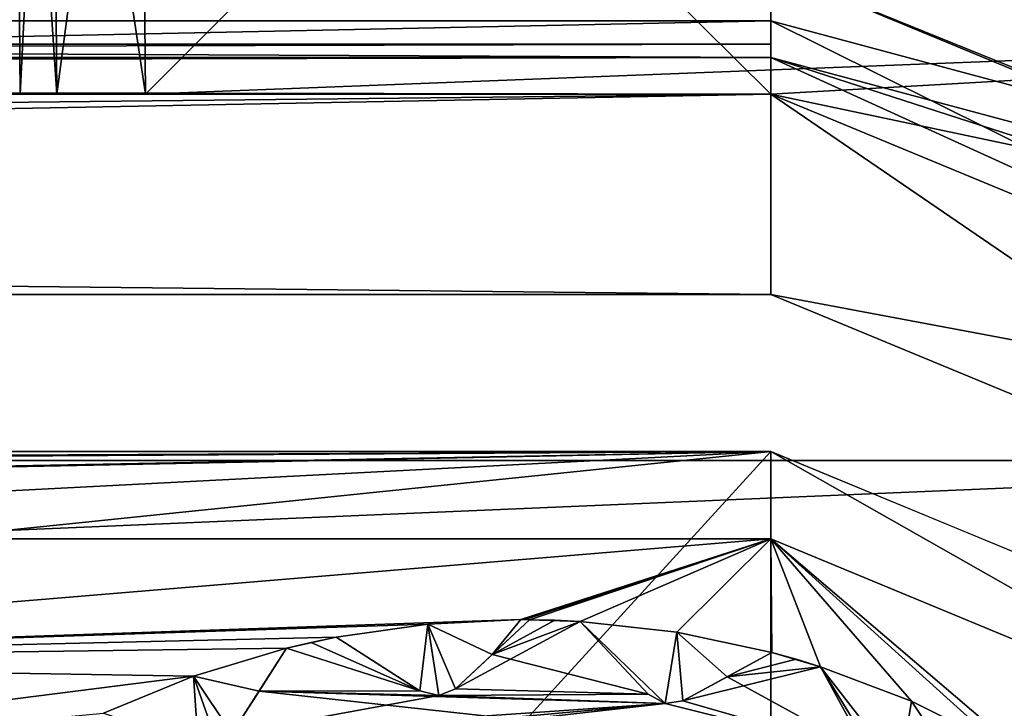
# Model space of a CAD drawing. Header units: metres. Extents: x -205 to 205, y -82 to 82.
# Tile 278 of 426: x 34.51 to 38.44, y 40.05 to 42.8. Entities that reach past the tile are written whole.
import ezdxf

# ---------------------------------------------------------------- set-up
doc = ezdxf.new("R2010")
doc.units = ezdxf.units.M
doc.layers.add('solid_PRT0003', color=7, linetype='CONTINUOUS')

msp = doc.modelspace()

# ---------------------------------------------------------------- linework, layer by layer
at = {"layer": 'solid_PRT0003'}
for points in [[(0, -75), (0, 75), (200, 75)], [(200, -75), (0, -75), (200, 75)], [(40.549999, 49, 13.5), (38.275257, 45.059738, 13.5), (41.753407, 41.742641, 13.5)], [(38.275257, 45.059738, 13.5), (37.510765, 43.5, 13.5), (41.753407, 41.742641, 13.5)], [(34.488911, 45.004364, 54.5), (34.510765, 42.5, 54.5), (34.510765, 42.5, 48.5)], [(34.635303, 45.003086, 54.853485), (34.510765, 42.5, 54.5), (34.488911, 45.004364, 54.5)], [(34.488911, 45.004364, 48.5), (34.510765, 42.5, 48.5), (34.657215, 42.5, 48.14645)], [(34.488911, 45.004364, 48.5), (34.488911, 45.004364, 54.5), (34.510765, 42.5, 48.5)], [(34.635303, 45.003086, 48.146515), (34.488911, 45.004364, 48.5), (34.657215, 42.5, 48.14645)], [(34.488911, 45.004364, 63.5), (34.510765, 42.5, 63.5), (34.510765, 42.5, 57.5)], [(34.635303, 45.003086, 63.853485), (34.510765, 42.5, 63.5), (34.488911, 45.004364, 63.5)], [(34.488911, 45.004364, 57.5), (34.510765, 42.5, 57.5), (34.657215, 42.5, 57.14645)], [(34.488911, 45.004364, 63.5), (34.510765, 42.5, 57.5), (34.488911, 45.004364, 57.5)], [(34.635303, 45.003086, 57.146515), (34.488911, 45.004364, 57.5), (34.657215, 42.5, 57.14645)], [(34.488911, 45.004364, 72.5), (34.510765, 42.5, 72.5), (34.510765, 42.5, 66.5)], [(34.635303, 45.003086, 72.853485), (34.510765, 42.5, 72.5), (34.488911, 45.004364, 72.5)], [(34.488911, 45.004364, 66.5), (34.510765, 42.5, 66.5), (34.657215, 42.5, 66.146446)], [(34.488911, 45.004364, 72.5), (34.510765, 42.5, 66.5), (34.488911, 45.004364, 66.5)], [(34.635303, 45.003086, 66.146515), (34.488911, 45.004364, 66.5), (34.657215, 42.5, 66.146446)], [(34.635303, 45.003086, 54.853485), (34.657215, 42.5, 54.85355), (34.510765, 42.5, 54.5)], [(34.635303, 45.003086, 63.853485), (34.657215, 42.5, 63.85355), (34.510765, 42.5, 63.5)], [(34.635303, 45.003086, 72.853485), (34.657215, 42.5, 72.853554), (34.510765, 42.5, 72.5)], [(34.635303, 45.003086, 54.853485), (34.988968, 45, 55), (34.657215, 42.5, 54.85355)], [(34.635303, 45.003086, 48.146515), (34.657215, 42.5, 48.14645), (35.010784, 42.5, 48)], [(34.635303, 45.003086, 48.146515), (35.010784, 42.5, 48), (34.988968, 45, 48)], [(34.635303, 45.003086, 63.853485), (34.988968, 45, 64), (34.657215, 42.5, 63.85355)], [(34.635303, 45.003086, 57.146515), (34.657215, 42.5, 57.14645), (35.010784, 42.5, 57)], [(34.635303, 45.003086, 57.146515), (35.010784, 42.5, 57), (34.988968, 45, 57)], [(34.635303, 45.003086, 72.853485), (34.988968, 45, 73), (34.657215, 42.5, 72.853554)], [(34.635303, 45.003086, 66.146515), (34.657215, 42.5, 66.146446), (35.010784, 42.5, 66)], [(34.635303, 45.003086, 66.146515), (35.010784, 42.5, 66), (34.988968, 45, 66)], [(34.988968, 45, 55), (35.010784, 42.5, 55), (34.657215, 42.5, 54.85355)], [(34.988968, 45, 64), (35.010784, 42.5, 64), (34.657215, 42.5, 63.85355)], [(34.988968, 45, 73), (35.010784, 42.5, 73), (34.657215, 42.5, 72.853554)], [(34.988968, 45, 55), (37.510765, 42.5, 55), (35.010784, 42.5, 55)], [(34.988968, 45, 55), (42.81406, 42.803295, 55), (37.510765, 42.5, 55)], [(34.988968, 45, 48), (35.010784, 42.5, 48), (37.510765, 45, 48)], [(34.988968, 45, 64), (37.510765, 42.5, 64), (35.010784, 42.5, 64)], [(34.988968, 45, 64), (42.81406, 42.803295, 64), (37.510765, 42.5, 64)], [(34.988968, 45, 57), (35.010784, 42.5, 57), (37.510765, 45, 57)], [(34.988968, 45, 73), (37.510765, 42.5, 73), (35.010784, 42.5, 73)], [(34.988968, 45, 73), (42.81406, 42.803295, 73), (37.510765, 42.5, 73)], [(37.510765, 45, 66), (34.988968, 45, 66), (35.010784, 42.5, 66)], [(42.81406, 42.803295, 48), (37.510765, 45, 48), (35.010784, 42.5, 48)], [(42.81406, 42.803295, 57), (37.510765, 45, 57), (35.010784, 42.5, 57)], [(42.81406, 42.803295, 66), (37.510765, 45, 66), (35.010784, 42.5, 66)], [(41.399853, 41.389088, 75), (42.81406, 42.803295, 75), (37.510765, 45, 75)], [(37.510765, 43, 75), (41.399853, 41.389088, 75), (37.510765, 45, 75)], [(23.428932, 42.792892, 13.792892), (37.510765, 43.5, 13.5), (23.428932, 43.5, 13.5)], [(37.510765, 42.792892, 13.792893), (37.510765, 43.5, 13.5), (23.428932, 42.792892, 13.792892)], [(40.157211, 42.083778, 13.792893), (41.753407, 41.742641, 13.5), (37.510765, 43.5, 13.5)], [(40.157211, 42.083778, 13.792893), (37.510765, 43.5, 13.5), (37.510765, 42.792892, 13.792893)], [(37.510765, 42.646446, 45.853554), (-37.489235, 43, 46), (37.510765, 43, 46)], [(37.510765, 42.646446, 45.853554), (-37.489235, 42.646446, 45.853554), (-37.489235, 43, 46)], [(-37.489235, 42.646446, 75.146446), (37.510765, 43, 75), (-37.489235, 43, 75)], [(-37.489235, 42.646446, 75.146446), (37.510765, 42.646446, 75.146446), (37.510765, 43, 75)], [(41.399853, 41.389088, 46), (37.510765, 43, 46), (42.81406, 42.803295, 46)], [(37.510765, 42.646446, 45.853554), (37.510765, 43, 46), (41.399853, 41.389088, 46)], [(40.083988, 41.956955, 75.146446), (41.399853, 41.389088, 75), (37.510765, 43, 75)], [(40.083988, 41.956955, 75.146446), (37.510765, 43, 75), (37.510765, 42.646446, 75.146446)], [(37.510765, 42.792892, 13.792893), (23.428932, 42.5, 14.5), (37.510765, 42.5, 14.5)], [(37.510765, 42.792892, 13.792893), (23.428932, 42.792892, 13.792892), (23.428932, 42.5, 14.5)], [(42.81406, 42.803295, 48), (35.010784, 42.5, 48), (37.510765, 42.5, 48)], [(42.81406, 42.803295, 57), (35.010784, 42.5, 57), (37.510765, 42.5, 57)], [(42.81406, 42.803295, 66), (35.010784, 42.5, 66), (37.510765, 42.5, 66)], [(41.046307, 41.035538, 48), (42.81406, 42.803295, 48), (37.510765, 42.5, 48)], [(41.046303, 41.035542, 55), (37.510765, 42.5, 55), (42.81406, 42.803295, 55)], [(41.046307, 41.035538, 57), (42.81406, 42.803295, 57), (37.510765, 42.5, 57)], [(41.046303, 41.035542, 64), (37.510765, 42.5, 64), (42.81406, 42.803295, 64)], [(41.046307, 41.035538, 66), (42.81406, 42.803295, 66), (37.510765, 42.5, 66)], [(41.046303, 41.035542, 73), (37.510765, 42.5, 73), (42.81406, 42.803295, 73)], [(37.510765, 42.792892, 13.792893), (37.510765, 42.5, 14.5), (41.046299, 41.035534, 14.5)], [(40.157211, 42.083778, 13.792893), (37.510765, 42.792892, 13.792893), (41.046299, 41.035534, 14.5)], [(37.510765, 42.700001, 108.5), (-37.489235, 42.5, 108.5), (37.510765, 42.5, 108.5)], [(37.510765, 42.700001, 108.5), (-37.489235, 42.700001, 108.5), (-37.489235, 42.5, 108.5)], [(-37.489235, 42.700001, 78.5), (-37.489235, 42.700001, 108.5), (37.510765, 42.700001, 108.5)], [(37.510765, 42.700001, 78.5), (-37.489235, 42.700001, 78.5), (37.510765, 42.700001, 108.5)], [(37.510765, 42.700001, 78.5), (-37.489235, 42.5, 78.5), (-37.489235, 42.700001, 78.5)], [(37.510765, 42.700001, 78.5), (37.510765, 42.5, 78.5), (-37.489235, 42.5, 78.5)], [(37.510765, 42.700001, 108.5), (37.510765, 42.5, 108.5), (37.510765, 42.5, 107)], [(37.510765, 42.700001, 108.5), (37.510765, 42.5, 107), (37.510765, 42.5, 106)], [(37.510765, 42.700001, 108.5), (37.510765, 42.5, 106), (37.510765, 42.5, 105)], [(37.510765, 42.700001, 108.5), (37.510765, 42.5, 105), (37.510765, 42.5, 104)], [(37.510765, 42.700001, 108.5), (37.510765, 42.5, 104), (37.510765, 42.5, 103)], [(37.510765, 42.700001, 108.5), (37.510765, 42.5, 103), (37.510765, 42.5, 102)], [(37.510765, 42.700001, 108.5), (37.510765, 42.5, 102), (37.510765, 42.5, 101)], [(37.510765, 42.700001, 108.5), (37.510765, 42.5, 101), (37.510765, 42.5, 100)], [(37.510765, 42.700001, 108.5), (37.510765, 42.5, 100), (37.510765, 42.5, 99)], [(37.510765, 42.700001, 108.5), (37.510765, 42.5, 99), (37.510765, 42.5, 98)], [(37.510765, 42.700001, 108.5), (37.510765, 42.5, 98), (37.510765, 42.5, 97)], [(37.510765, 42.700001, 108.5), (37.510765, 42.5, 97), (37.510765, 42.5, 96)], [(37.510765, 42.700001, 108.5), (37.510765, 42.5, 96), (37.510765, 42.5, 95)], [(37.510765, 42.700001, 108.5), (37.510765, 42.5, 95), (37.510765, 42.5, 94)], [(37.510765, 42.700001, 108.5), (37.510765, 42.5, 94), (37.510765, 42.5, 93)], [(37.510765, 42.700001, 108.5), (37.510765, 42.5, 93), (37.510765, 42.5, 92)], [(37.510765, 42.700001, 108.5), (37.510765, 42.5, 92), (37.510765, 42.5, 91)], [(37.510765, 42.700001, 108.5), (37.510765, 42.5, 91), (37.510765, 42.5, 90)], [(37.510765, 42.700001, 108.5), (37.510765, 42.5, 90), (37.510765, 42.5, 89)], [(37.510765, 42.700001, 108.5), (37.510765, 42.5, 89), (37.510765, 42.5, 88)], [(37.510765, 42.700001, 108.5), (37.510765, 42.5, 88), (37.510765, 42.5, 87)], [(37.510765, 42.700001, 108.5), (37.510765, 42.5, 87), (37.510765, 42.5, 86)], [(37.510765, 42.700001, 108.5), (37.510765, 42.5, 86), (37.510765, 42.5, 85)], [(37.510765, 42.700001, 108.5), (37.510765, 42.5, 85), (37.510765, 42.5, 84)], [(37.510765, 42.700001, 108.5), (37.510765, 42.5, 84), (37.510765, 42.5, 83)], [(37.510765, 42.700001, 108.5), (37.510765, 42.5, 83), (37.510765, 42.5, 82)], [(37.510765, 42.700001, 108.5), (37.510765, 42.5, 82), (37.510765, 42.5, 81)], [(37.510765, 42.700001, 108.5), (37.510765, 42.5, 81), (37.510765, 42.5, 80)], [(37.510765, 42.700001, 108.5), (37.510765, 42.5, 80), (37.510765, 42.5, 79)], [(37.510765, 42.5, 78.5), (37.510765, 42.700001, 108.5), (37.510765, 42.5, 79)], [(37.510765, 42.700001, 78.5), (37.510765, 42.700001, 108.5), (37.510765, 42.5, 78.5)], [(37.510765, 42.646446, 75.146446), (-37.489235, 42.5, 75.5), (37.510765, 42.5, 75.5)], [(-37.489235, 42.646446, 75.146446), (-37.489235, 42.5, 75.5), (37.510765, 42.646446, 75.146446)], [(-37.489235, 42.646446, 45.853554), (37.510765, 42.5, 45.5), (-37.489235, 42.5, 45.5)], [(37.510765, 42.646446, 45.853554), (37.510765, 42.5, 45.5), (-37.489235, 42.646446, 45.853554)], [(37.510765, 42.646446, 75.146446), (37.510765, 42.5, 75.5), (41.046299, 41.035534, 75.5)], [(40.083988, 41.956955, 45.853554), (37.510765, 42.5, 45.5), (37.510765, 42.646446, 45.853554)], [(40.083988, 41.956955, 75.146446), (37.510765, 42.646446, 75.146446), (41.046299, 41.035534, 75.5)], [(40.083988, 41.956955, 45.853554), (37.510765, 42.646446, 45.853554), (41.399853, 41.389088, 46)], [(37.510765, 42.5, 108.5), (-37.489235, 42.5, 108.5), (-41.024776, 41.035538, 108.5)], [(37.510765, 42.5, 108.5), (-41.024776, 41.035538, 108.5), (41.046303, 41.035542, 108.5)], [(37.510765, 42.5, 78), (37.510765, 42.5, 77), (-37.489235, 42.5, 77)], [(-37.489235, 41.700001, 76.5), (-37.489235, 42.5, 77), (37.510765, 42.5, 77)], [(-37.489235, 42.5, 78), (37.510765, 42.5, 78), (-37.489235, 42.5, 77)], [(-37.489235, 41.700001, 76.5), (37.510765, 42.5, 77), (37.510765, 41.700001, 76.5)], [(37.510765, 41.700001, 78.5), (37.510765, 42.5, 78), (-37.489235, 42.5, 78)], [(-37.489235, 41.700001, 78.5), (37.510765, 41.700001, 78.5), (-37.489235, 42.5, 78)], [(-37.489235, 42.5, 75.5), (37.510765, 42.5, 76), (37.510765, 42.5, 75.5)], [(-37.489235, 42.5, 75.5), (-37.489235, 42.5, 76), (37.510765, 42.5, 76)], [(37.510765, 41.700001, 76.5), (37.510765, 42.5, 76), (-37.489235, 42.5, 76)], [(-37.489235, 41.700001, 76.5), (37.510765, 41.700001, 76.5), (-37.489235, 42.5, 76)], [(0.010765, 42.5, 44.299999), (-37.489235, 42.5, 45.5), (37.510765, 42.5, 45.5)], [(-37.489235, 41.700001, 106.5), (-37.489235, 42.5, 107), (37.510765, 42.5, 107)], [(37.510765, 42.5, 106), (37.510765, 42.5, 107), (-37.489235, 42.5, 107)], [(37.510765, 41.700001, 106.5), (-37.489235, 41.700001, 106.5), (37.510765, 42.5, 107)], [(37.510765, 42.5, 106), (-37.489235, 42.5, 107), (-37.489235, 42.5, 106)], [(-37.489235, 42.5, 106), (-37.489235, 41.700001, 106.5), (37.510765, 41.700001, 106.5)], [(37.510765, 42.5, 106), (-37.489235, 42.5, 106), (37.510765, 41.700001, 106.5)], [(37.510765, 42.5, 104), (-37.489235, 42.5, 105), (-37.489235, 42.5, 104)], [(37.510765, 42.5, 104), (37.510765, 42.5, 105), (-37.489235, 42.5, 105)], [(-37.489235, 41.700001, 104.5), (-37.489235, 42.5, 105), (37.510765, 42.5, 105)], [(37.510765, 42.5, 102), (-37.489235, 42.5, 103), (-37.489235, 42.5, 102)], [(37.510765, 42.5, 102), (37.510765, 42.5, 103), (-37.489235, 42.5, 103)], [(-37.489235, 41.700001, 102.5), (-37.489235, 42.5, 103), (37.510765, 42.5, 103)], [(37.510765, 41.700001, 104.5), (37.510765, 42.5, 104), (-37.489235, 42.5, 104)], [(-37.489235, 41.700001, 104.5), (37.510765, 41.700001, 104.5), (-37.489235, 42.5, 104)], [(37.510765, 42.5, 100), (-37.489235, 42.5, 101), (-37.489235, 42.5, 100)], [(37.510765, 42.5, 100), (37.510765, 42.5, 101), (-37.489235, 42.5, 101)], [(-37.489235, 41.700001, 100.5), (-37.489235, 42.5, 101), (37.510765, 42.5, 101)], [(37.510765, 41.700001, 102.5), (37.510765, 42.5, 102), (-37.489235, 42.5, 102)], [(-37.489235, 41.700001, 102.5), (37.510765, 41.700001, 102.5), (-37.489235, 42.5, 102)], [(37.510765, 42.5, 98), (-37.489235, 42.5, 99), (-37.489235, 42.5, 98)], [(37.510765, 42.5, 98), (37.510765, 42.5, 99), (-37.489235, 42.5, 99)], [(-37.489235, 41.700001, 98.5), (-37.489235, 42.5, 99), (37.510765, 42.5, 99)], [(37.510765, 41.700001, 100.5), (37.510765, 42.5, 100), (-37.489235, 42.5, 100)], [(-37.489235, 41.700001, 100.5), (37.510765, 41.700001, 100.5), (-37.489235, 42.5, 100)], [(37.510765, 42.5, 96), (-37.489235, 42.5, 97), (-37.489235, 42.5, 96)], [(37.510765, 42.5, 96), (37.510765, 42.5, 97), (-37.489235, 42.5, 97)], [(-37.489235, 41.700001, 96.5), (-37.489235, 42.5, 97), (37.510765, 42.5, 97)], [(37.510765, 41.700001, 98.5), (37.510765, 42.5, 98), (-37.489235, 42.5, 98)], [(-37.489235, 41.700001, 98.5), (37.510765, 41.700001, 98.5), (-37.489235, 42.5, 98)], [(37.510765, 42.5, 94), (-37.489235, 42.5, 95), (-37.489235, 42.5, 94)], [(37.510765, 42.5, 94), (37.510765, 42.5, 95), (-37.489235, 42.5, 95)], [(-37.489235, 41.700001, 94.5), (-37.489235, 42.5, 95), (37.510765, 42.5, 95)], [(37.510765, 41.700001, 96.5), (37.510765, 42.5, 96), (-37.489235, 42.5, 96)], [(-37.489235, 41.700001, 96.5), (37.510765, 41.700001, 96.5), (-37.489235, 42.5, 96)], [(37.510765, 42.5, 92), (-37.489235, 42.5, 93), (-37.489235, 42.5, 92)], [(37.510765, 42.5, 92), (37.510765, 42.5, 93), (-37.489235, 42.5, 93)], [(-37.489235, 41.700001, 92.5), (-37.489235, 42.5, 93), (37.510765, 42.5, 93)], [(37.510765, 41.700001, 94.5), (37.510765, 42.5, 94), (-37.489235, 42.5, 94)], [(-37.489235, 41.700001, 94.5), (37.510765, 41.700001, 94.5), (-37.489235, 42.5, 94)], [(37.510765, 42.5, 90), (-37.489235, 42.5, 91), (-37.489235, 42.5, 90)], [(37.510765, 42.5, 90), (37.510765, 42.5, 91), (-37.489235, 42.5, 91)], [(-37.489235, 41.700001, 90.5), (-37.489235, 42.5, 91), (37.510765, 42.5, 91)], [(37.510765, 41.700001, 92.5), (37.510765, 42.5, 92), (-37.489235, 42.5, 92)], [(-37.489235, 41.700001, 92.5), (37.510765, 41.700001, 92.5), (-37.489235, 42.5, 92)], [(37.510765, 42.5, 88), (-37.489235, 42.5, 89), (-37.489235, 42.5, 88)], [(37.510765, 42.5, 88), (37.510765, 42.5, 89), (-37.489235, 42.5, 89)], [(-37.489235, 41.700001, 88.5), (-37.489235, 42.5, 89), (37.510765, 42.5, 89)], [(37.510765, 41.700001, 90.5), (37.510765, 42.5, 90), (-37.489235, 42.5, 90)], [(-37.489235, 41.700001, 90.5), (37.510765, 41.700001, 90.5), (-37.489235, 42.5, 90)], [(37.510765, 42.5, 86), (-37.489235, 42.5, 87), (-37.489235, 42.5, 86)], [(37.510765, 42.5, 86), (37.510765, 42.5, 87), (-37.489235, 42.5, 87)], [(-37.489235, 41.700001, 86.5), (-37.489235, 42.5, 87), (37.510765, 42.5, 87)], [(37.510765, 41.700001, 88.5), (37.510765, 42.5, 88), (-37.489235, 42.5, 88)], [(-37.489235, 41.700001, 88.5), (37.510765, 41.700001, 88.5), (-37.489235, 42.5, 88)], [(37.510765, 42.5, 84), (-37.489235, 42.5, 85), (-37.489235, 42.5, 84)], [(37.510765, 42.5, 84), (37.510765, 42.5, 85), (-37.489235, 42.5, 85)], [(-37.489235, 41.700001, 84.5), (-37.489235, 42.5, 85), (37.510765, 42.5, 85)], [(37.510765, 41.700001, 86.5), (37.510765, 42.5, 86), (-37.489235, 42.5, 86)], [(-37.489235, 41.700001, 86.5), (37.510765, 41.700001, 86.5), (-37.489235, 42.5, 86)], [(37.510765, 42.5, 82), (-37.489235, 42.5, 83), (-37.489235, 42.5, 82)], [(37.510765, 42.5, 82), (37.510765, 42.5, 83), (-37.489235, 42.5, 83)], [(-37.489235, 41.700001, 82.5), (-37.489235, 42.5, 83), (37.510765, 42.5, 83)], [(37.510765, 41.700001, 84.5), (37.510765, 42.5, 84), (-37.489235, 42.5, 84)], [(-37.489235, 41.700001, 84.5), (37.510765, 41.700001, 84.5), (-37.489235, 42.5, 84)], [(37.510765, 42.5, 80), (-37.489235, 42.5, 81), (-37.489235, 42.5, 80)], [(37.510765, 42.5, 80), (37.510765, 42.5, 81), (-37.489235, 42.5, 81)], [(-37.489235, 41.700001, 80.5), (-37.489235, 42.5, 81), (37.510765, 42.5, 81)], [(37.510765, 41.700001, 82.5), (37.510765, 42.5, 82), (-37.489235, 42.5, 82)], [(-37.489235, 41.700001, 82.5), (37.510765, 41.700001, 82.5), (-37.489235, 42.5, 82)], [(-37.489235, 41.700001, 78.5), (-37.489235, 42.5, 79), (37.510765, 42.5, 79)], [(37.510765, 42.5, 78.5), (37.510765, 42.5, 79), (-37.489235, 42.5, 79)], [(37.510765, 42.5, 78.5), (-37.489235, 42.5, 79), (-37.489235, 42.5, 78.5)], [(37.510765, 41.700001, 80.5), (37.510765, 42.5, 80), (-37.489235, 42.5, 80)], [(-37.489235, 41.700001, 80.5), (37.510765, 41.700001, 80.5), (-37.489235, 42.5, 80)], [(-37.489235, 41.700001, 104.5), (37.510765, 42.5, 105), (37.510765, 41.700001, 104.5)], [(-37.489235, 41.700001, 102.5), (37.510765, 42.5, 103), (37.510765, 41.700001, 102.5)], [(-37.489235, 41.700001, 100.5), (37.510765, 42.5, 101), (37.510765, 41.700001, 100.5)], [(-37.489235, 41.700001, 98.5), (37.510765, 42.5, 99), (37.510765, 41.700001, 98.5)], [(-37.489235, 41.700001, 96.5), (37.510765, 42.5, 97), (37.510765, 41.700001, 96.5)], [(-37.489235, 41.700001, 94.5), (37.510765, 42.5, 95), (37.510765, 41.700001, 94.5)], [(-37.489235, 41.700001, 92.5), (37.510765, 42.5, 93), (37.510765, 41.700001, 92.5)], [(-37.489235, 41.700001, 90.5), (37.510765, 42.5, 91), (37.510765, 41.700001, 90.5)], [(-37.489235, 41.700001, 88.5), (37.510765, 42.5, 89), (37.510765, 41.700001, 88.5)], [(-37.489235, 41.700001, 86.5), (37.510765, 42.5, 87), (37.510765, 41.700001, 86.5)], [(-37.489235, 41.700001, 84.5), (37.510765, 42.5, 85), (37.510765, 41.700001, 84.5)], [(-37.489235, 41.700001, 82.5), (37.510765, 42.5, 83), (37.510765, 41.700001, 82.5)], [(-37.489235, 41.700001, 80.5), (37.510765, 42.5, 81), (37.510765, 41.700001, 80.5)], [(-37.489235, 41.700001, 78.5), (37.510765, 42.5, 79), (37.510765, 41.700001, 78.5)], [(14.011477, 42.5, 38.500713), (0.010765, 42.5, 44.299999), (37.510765, 42.5, 45.5)], [(19.810764, 42.5, 24.5), (14.011477, 42.5, 38.500713), (37.510765, 42.5, 45.5)], [(19.810764, 42.5, 24.5), (37.510765, 42.5, 45.5), (20.9862, 42.5, 14.774105)], [(37.510765, 42.5, 45.5), (22.62542, 42.5, 14.705912), (20.9862, 42.5, 14.774105)], [(37.510765, 42.5, 45.5), (23.428932, 42.5, 14.5), (22.62542, 42.5, 14.705912)], [(37.510765, 42.5, 45.5), (37.510765, 42.5, 14.5), (23.428932, 42.5, 14.5)], [(34.510765, 42.5, 54.5), (34.657215, 42.5, 54.85355), (37.510765, 42.5, 48)], [(34.510765, 42.5, 48.5), (34.510765, 42.5, 54.5), (37.510765, 42.5, 48)], [(34.657215, 42.5, 48.14645), (34.510765, 42.5, 48.5), (37.510765, 42.5, 48)], [(34.510765, 42.5, 63.5), (34.657215, 42.5, 63.85355), (37.510765, 42.5, 57)], [(34.510765, 42.5, 57.5), (34.510765, 42.5, 63.5), (37.510765, 42.5, 57)], [(34.657215, 42.5, 57.14645), (34.510765, 42.5, 57.5), (37.510765, 42.5, 57)], [(34.510765, 42.5, 72.5), (34.657215, 42.5, 72.853554), (37.510765, 42.5, 66)], [(34.510765, 42.5, 66.5), (34.510765, 42.5, 72.5), (37.510765, 42.5, 66)], [(34.657215, 42.5, 66.146446), (34.510765, 42.5, 66.5), (37.510765, 42.5, 66)], [(34.657215, 42.5, 54.85355), (35.010784, 42.5, 55), (37.510765, 42.5, 48)], [(35.010784, 42.5, 48), (34.657215, 42.5, 48.14645), (37.510765, 42.5, 48)], [(34.657215, 42.5, 63.85355), (35.010784, 42.5, 64), (37.510765, 42.5, 57)], [(35.010784, 42.5, 57), (34.657215, 42.5, 57.14645), (37.510765, 42.5, 57)], [(34.657215, 42.5, 72.853554), (35.010784, 42.5, 73), (37.510765, 42.5, 66)], [(35.010784, 42.5, 66), (34.657215, 42.5, 66.146446), (37.510765, 42.5, 66)], [(35.010784, 42.5, 55), (37.510765, 42.5, 55), (37.510765, 42.5, 48)], [(35.010784, 42.5, 64), (37.510765, 42.5, 64), (37.510765, 42.5, 57)], [(35.010784, 42.5, 73), (37.510765, 42.5, 73), (37.510765, 42.5, 66)], [(41.046299, 41.035534, 78), (37.510765, 42.5, 77), (37.510765, 42.5, 78)], [(41.046299, 41.035534, 77), (37.510765, 42.5, 77), (41.046299, 41.035534, 78)], [(37.510765, 41.700001, 76.5), (37.510765, 42.5, 77), (41.046299, 41.035534, 77)], [(40.480614, 40.469849, 78.5), (41.046299, 41.035534, 78), (37.510765, 42.5, 78)], [(40.480614, 40.469849, 78.5), (37.510765, 42.5, 78), (37.510765, 41.700001, 78.5)], [(41.046299, 41.035534, 76), (37.510765, 42.5, 75.5), (37.510765, 42.5, 76)], [(41.046299, 41.035534, 75.5), (37.510765, 42.5, 75.5), (41.046299, 41.035534, 76)], [(40.480614, 40.469849, 76.5), (41.046299, 41.035534, 76), (37.510765, 42.5, 76)], [(40.480614, 40.469849, 76.5), (37.510765, 42.5, 76), (37.510765, 41.700001, 76.5)], [(41.046303, 41.035542, 55), (37.510765, 42.5, 48), (37.510765, 42.5, 55)], [(41.046303, 41.035542, 55), (41.046307, 41.035538, 48), (37.510765, 42.5, 48)], [(41.046303, 41.035542, 64), (37.510765, 42.5, 57), (37.510765, 42.5, 64)], [(41.046303, 41.035542, 64), (41.046307, 41.035538, 57), (37.510765, 42.5, 57)], [(41.046303, 41.035542, 73), (37.510765, 42.5, 66), (37.510765, 42.5, 73)], [(41.046307, 41.035538, 66), (37.510765, 42.5, 66), (41.046303, 41.035542, 73)], [(41.046299, 41.035534, 45.5), (37.510765, 42.5, 14.5), (37.510765, 42.5, 45.5)], [(41.046299, 41.035534, 14.5), (37.510765, 42.5, 14.5), (41.046299, 41.035534, 45.5)], [(40.083988, 41.956955, 45.853554), (41.046299, 41.035534, 45.5), (37.510765, 42.5, 45.5)], [(41.046299, 41.035534, 107), (37.510765, 41.700001, 106.5), (37.510765, 42.5, 107)], [(41.046303, 41.035542, 108.5), (41.046299, 41.035534, 107), (37.510765, 42.5, 107)], [(37.510765, 42.5, 108.5), (41.046303, 41.035542, 108.5), (37.510765, 42.5, 107)], [(40.480614, 40.469849, 106.5), (37.510765, 42.5, 106), (37.510765, 41.700001, 106.5)], [(41.046299, 41.035534, 106), (41.046299, 41.035534, 105), (37.510765, 42.5, 105)], [(37.510765, 41.700001, 104.5), (37.510765, 42.5, 105), (41.046299, 41.035534, 105)], [(37.510765, 42.5, 106), (41.046299, 41.035534, 106), (37.510765, 42.5, 105)], [(40.480614, 40.469849, 106.5), (41.046299, 41.035534, 106), (37.510765, 42.5, 106)], [(41.046299, 41.035534, 104), (41.046299, 41.035534, 103), (37.510765, 42.5, 103)], [(37.510765, 41.700001, 102.5), (37.510765, 42.5, 103), (41.046299, 41.035534, 103)], [(37.510765, 42.5, 104), (41.046299, 41.035534, 104), (37.510765, 42.5, 103)], [(40.480614, 40.469849, 104.5), (41.046299, 41.035534, 104), (37.510765, 42.5, 104)], [(40.480614, 40.469849, 104.5), (37.510765, 42.5, 104), (37.510765, 41.700001, 104.5)], [(41.046299, 41.035534, 102), (41.046299, 41.035534, 101), (37.510765, 42.5, 101)], [(37.510765, 41.700001, 100.5), (37.510765, 42.5, 101), (41.046299, 41.035534, 101)], [(37.510765, 42.5, 102), (41.046299, 41.035534, 102), (37.510765, 42.5, 101)], [(40.480614, 40.469849, 102.5), (41.046299, 41.035534, 102), (37.510765, 42.5, 102)], [(40.480614, 40.469849, 102.5), (37.510765, 42.5, 102), (37.510765, 41.700001, 102.5)], [(41.046299, 41.035534, 100), (41.046299, 41.035534, 99), (37.510765, 42.5, 99)], [(37.510765, 41.700001, 98.5), (37.510765, 42.5, 99), (41.046299, 41.035534, 99)], [(37.510765, 42.5, 100), (41.046299, 41.035534, 100), (37.510765, 42.5, 99)], [(40.480614, 40.469849, 100.5), (41.046299, 41.035534, 100), (37.510765, 42.5, 100)], [(40.480614, 40.469849, 100.5), (37.510765, 42.5, 100), (37.510765, 41.700001, 100.5)], [(41.046299, 41.035534, 98), (41.046299, 41.035534, 97), (37.510765, 42.5, 97)], [(37.510765, 41.700001, 96.5), (37.510765, 42.5, 97), (41.046299, 41.035534, 97)], [(37.510765, 42.5, 98), (41.046299, 41.035534, 98), (37.510765, 42.5, 97)], [(40.480614, 40.469849, 98.5), (41.046299, 41.035534, 98), (37.510765, 42.5, 98)], [(40.480614, 40.469849, 98.5), (37.510765, 42.5, 98), (37.510765, 41.700001, 98.5)], [(41.046299, 41.035534, 96), (41.046299, 41.035534, 95), (37.510765, 42.5, 95)], [(37.510765, 41.700001, 94.5), (37.510765, 42.5, 95), (41.046299, 41.035534, 95)], [(37.510765, 42.5, 96), (41.046299, 41.035534, 96), (37.510765, 42.5, 95)], [(40.480614, 40.469849, 96.5), (41.046299, 41.035534, 96), (37.510765, 42.5, 96)], [(40.480614, 40.469849, 96.5), (37.510765, 42.5, 96), (37.510765, 41.700001, 96.5)], [(41.046299, 41.035534, 94), (41.046299, 41.035534, 93), (37.510765, 42.5, 93)], [(37.510765, 41.700001, 92.5), (37.510765, 42.5, 93), (41.046299, 41.035534, 93)], [(37.510765, 42.5, 94), (41.046299, 41.035534, 94), (37.510765, 42.5, 93)], [(40.480614, 40.469849, 94.5), (41.046299, 41.035534, 94), (37.510765, 42.5, 94)], [(40.480614, 40.469849, 94.5), (37.510765, 42.5, 94), (37.510765, 41.700001, 94.5)], [(41.046299, 41.035534, 92), (41.046299, 41.035534, 91), (37.510765, 42.5, 91)], [(37.510765, 41.700001, 90.5), (37.510765, 42.5, 91), (41.046299, 41.035534, 91)], [(37.510765, 42.5, 92), (41.046299, 41.035534, 92), (37.510765, 42.5, 91)], [(40.480614, 40.469849, 92.5), (41.046299, 41.035534, 92), (37.510765, 42.5, 92)], [(40.480614, 40.469849, 92.5), (37.510765, 42.5, 92), (37.510765, 41.700001, 92.5)], [(41.046299, 41.035534, 90), (41.046299, 41.035534, 89), (37.510765, 42.5, 89)], [(37.510765, 41.700001, 88.5), (37.510765, 42.5, 89), (41.046299, 41.035534, 89)], [(37.510765, 42.5, 90), (41.046299, 41.035534, 90), (37.510765, 42.5, 89)], [(40.480614, 40.469849, 90.5), (41.046299, 41.035534, 90), (37.510765, 42.5, 90)], [(40.480614, 40.469849, 90.5), (37.510765, 42.5, 90), (37.510765, 41.700001, 90.5)], [(41.046299, 41.035534, 88), (41.046299, 41.035534, 87), (37.510765, 42.5, 87)], [(37.510765, 41.700001, 86.5), (37.510765, 42.5, 87), (41.046299, 41.035534, 87)], [(37.510765, 42.5, 88), (41.046299, 41.035534, 88), (37.510765, 42.5, 87)], [(40.480614, 40.469849, 88.5), (41.046299, 41.035534, 88), (37.510765, 42.5, 88)], [(40.480614, 40.469849, 88.5), (37.510765, 42.5, 88), (37.510765, 41.700001, 88.5)], [(41.046299, 41.035534, 86), (41.046299, 41.035534, 85), (37.510765, 42.5, 85)], [(37.510765, 41.700001, 84.5), (37.510765, 42.5, 85), (41.046299, 41.035534, 85)], [(37.510765, 42.5, 86), (41.046299, 41.035534, 86), (37.510765, 42.5, 85)], [(40.480614, 40.469849, 86.5), (41.046299, 41.035534, 86), (37.510765, 42.5, 86)], [(40.480614, 40.469849, 86.5), (37.510765, 42.5, 86), (37.510765, 41.700001, 86.5)], [(41.046299, 41.035534, 84), (41.046299, 41.035534, 83), (37.510765, 42.5, 83)], [(37.510765, 41.700001, 82.5), (37.510765, 42.5, 83), (41.046299, 41.035534, 83)], [(37.510765, 42.5, 84), (41.046299, 41.035534, 84), (37.510765, 42.5, 83)], [(40.480614, 40.469849, 84.5), (41.046299, 41.035534, 84), (37.510765, 42.5, 84)], [(40.480614, 40.469849, 84.5), (37.510765, 42.5, 84), (37.510765, 41.700001, 84.5)], [(41.046299, 41.035534, 82), (41.046299, 41.035534, 81), (37.510765, 42.5, 81)], [(37.510765, 41.700001, 80.5), (37.510765, 42.5, 81), (41.046299, 41.035534, 81)], [(37.510765, 42.5, 82), (41.046299, 41.035534, 82), (37.510765, 42.5, 81)], [(40.480614, 40.469849, 82.5), (41.046299, 41.035534, 82), (37.510765, 42.5, 82)], [(40.480614, 40.469849, 82.5), (37.510765, 42.5, 82), (37.510765, 41.700001, 82.5)], [(41.046299, 41.035534, 80), (41.046299, 41.035534, 79), (37.510765, 42.5, 79)], [(37.510765, 41.700001, 78.5), (37.510765, 42.5, 79), (41.046299, 41.035534, 79)], [(37.510765, 42.5, 80), (41.046299, 41.035534, 80), (37.510765, 42.5, 79)], [(40.480614, 40.469849, 80.5), (41.046299, 41.035534, 80), (37.510765, 42.5, 80)], [(40.480614, 40.469849, 80.5), (37.510765, 42.5, 80), (37.510765, 41.700001, 80.5)], [(40.480614, 40.469849, 106.5), (37.510765, 41.700001, 106.5), (41.046299, 41.035534, 107)], [(40.480614, 40.469849, 104.5), (37.510765, 41.700001, 104.5), (41.046299, 41.035534, 105)], [(40.480614, 40.469849, 102.5), (37.510765, 41.700001, 102.5), (41.046299, 41.035534, 103)], [(40.480614, 40.469849, 100.5), (37.510765, 41.700001, 100.5), (41.046299, 41.035534, 101)], [(40.480614, 40.469849, 98.5), (37.510765, 41.700001, 98.5), (41.046299, 41.035534, 99)], [(40.480614, 40.469849, 96.5), (37.510765, 41.700001, 96.5), (41.046299, 41.035534, 97)], [(40.480614, 40.469849, 94.5), (37.510765, 41.700001, 94.5), (41.046299, 41.035534, 95)], [(40.480614, 40.469849, 92.5), (37.510765, 41.700001, 92.5), (41.046299, 41.035534, 93)], [(40.480614, 40.469849, 90.5), (37.510765, 41.700001, 90.5), (41.046299, 41.035534, 91)], [(40.480614, 40.469849, 88.5), (37.510765, 41.700001, 88.5), (41.046299, 41.035534, 89)], [(40.480614, 40.469849, 86.5), (37.510765, 41.700001, 86.5), (41.046299, 41.035534, 87)], [(40.480614, 40.469849, 84.5), (37.510765, 41.700001, 84.5), (41.046299, 41.035534, 85)], [(40.480614, 40.469849, 82.5), (37.510765, 41.700001, 82.5), (41.046299, 41.035534, 83)], [(40.480614, 40.469849, 80.5), (37.510765, 41.700001, 80.5), (41.046299, 41.035534, 81)], [(40.480614, 40.469849, 78.5), (37.510765, 41.700001, 78.5), (41.046299, 41.035534, 79)], [(40.480614, 40.469849, 76.5), (37.510765, 41.700001, 76.5), (41.046299, 41.035534, 77)], [(-37.489235, 40.722591, 75), (-34.102509, 40.722591, 75), (37.510765, 41.072483, 108.410858)], [(-37.489235, 41.072483, 108.410858), (-37.489235, 40.722591, 75), (37.510765, 41.072483, 108.410858)], [(-37.489235, -41.072483, 108.410858), (-37.489235, 41.072483, 108.410858), (37.510765, 41.072483, 108.410858)], [(37.510765, -41.072483, 108.410858), (-37.489235, -41.072483, 108.410858), (37.510765, 41.072483, 108.410858)], [(-34.102509, 40.722591, 75), (-30.73164, 40.722591, 75), (37.510765, 41.072483, 108.410858)], [(-30.73164, 40.722591, 75), (-20.187082, 40.722591, 75), (37.510765, 41.072483, 108.410858)], [(-20.187082, 40.722591, 75), (-19.091389, 40.722591, 75), (37.510765, 41.072483, 108.410858)], [(-19.091389, 40.722591, 75), (19.112919, 40.722591, 75), (37.510765, 41.072483, 108.410858)], [(19.112919, 40.722591, 75), (20.208611, 40.722591, 75), (37.510765, 41.072483, 108.410858)], [(20.208611, 40.722591, 75), (30.753088, 40.722591, 75), (37.510765, 41.072483, 108.410858)], [(30.753088, 40.722591, 75), (34.123371, 40.722591, 75), (37.510765, 41.072483, 108.410858)], [(34.123371, 40.722591, 75), (37.510765, 40.722591, 75), (37.510765, 41.072483, 108.410858)], [(39.789486, 39.778721, 75), (37.510765, 41.072483, 108.410858), (37.510765, 40.722591, 75)], [(40.036888, 40.026123, 108.410858), (37.510765, -41.072483, 108.410858), (37.510765, 41.072483, 108.410858)], [(40.036888, 40.026123, 108.410858), (37.510765, 41.072483, 108.410858), (39.789486, 39.778721, 75)], [(41.046303, 41.035542, 108.5), (-41.024776, 41.035538, 108.5), (-42.489235, 37.5, 108.5)], [(41.046303, 41.035542, 108.5), (-42.489235, 37.5, 108.5), (42.510765, 37.5, 108.5)], [(31.61339, 40.233204, 75), (37.510765, 40.722591, 75), (34.123371, 40.722591, 75)], [(36.510765, 40.400002, 75), (37.510765, 40.722591, 75), (31.61339, 40.233204, 75)], [(36.528168, 40.39996, 75), (37.510765, 40.722591, 75), (36.510765, 40.400002, 75)], [(36.528168, 40.39996, 75), (36.545574, 40.399845, 75), (37.510765, 40.722591, 75)], [(36.545574, 40.399845, 75), (36.748081, 40.392773, 75), (37.510765, 40.722591, 75)], [(36.748081, 40.392773, 75), (37.1343, 40.349831, 75), (37.510765, 40.722591, 75)], [(37.1343, 40.349831, 75), (37.514332, 40.268669, 75), (37.510765, 40.722591, 75)], [(38.594086, 39.796936, 75), (39.789486, 39.778721, 75), (37.510765, 40.722591, 75)], [(38.420033, 39.900692, 75), (38.594086, 39.796936, 75), (37.510765, 40.722591, 75)], [(38.072124, 40.073814, 75), (38.420033, 39.900692, 75), (37.510765, 40.722591, 75)], [(37.708717, 40.211456, 75), (38.072124, 40.073814, 75), (37.510765, 40.722591, 75)], [(37.514332, 40.268669, 75), (37.708717, 40.211456, 75), (37.510765, 40.722591, 75)], [(36.139969, 40.382332, 75), (36.510765, 40.400002, 75), (31.61339, 40.233204, 75)], [(35.772533, 40.329491, 75), (36.139969, 40.382332, 75), (31.61339, 40.233204, 75)], [(36.139969, 40.382332, 6), (36.139969, 40.382332, 75), (35.772533, 40.329491, 75)], [(36.139969, 40.382332, 6), (35.772533, 40.329491, 75), (35.772533, 40.329491, 55)], [(35.772533, 40.329491, 26), (36.139969, 40.382332, 6), (35.772533, 40.329491, 55)], [(35.772533, 40.329491, 26), (35.772533, 40.329491, 6), (36.139969, 40.382332, 6)], [(36.107922, 40.115002, 6), (36.139969, 40.382332, 6), (35.772533, 40.329491, 6)], [(36.183628, 40.096619, 6), (36.139969, 40.382332, 6), (36.107922, 40.115002, 6)], [(36.510765, 40.400002, 6), (36.510765, 40.400002, 75), (36.139969, 40.382332, 75)], [(36.139969, 40.382332, 6), (36.510765, 40.400002, 6), (36.139969, 40.382332, 75)], [(36.396358, 40.2607, 6), (36.510765, 40.400002, 6), (36.139969, 40.382332, 6)], [(36.249531, 40.123779, 6), (36.396358, 40.2607, 6), (36.139969, 40.382332, 6)], [(36.183628, 40.096619, 6), (36.249531, 40.123779, 6), (36.139969, 40.382332, 6)], [(36.545574, 40.399845, 55), (36.2495, 40.123756, 75), (36.396343, 40.260685, 75)], [(36.396358, 40.2607, 55), (36.2495, 40.123756, 75), (36.545574, 40.399845, 55)], [(36.545574, 40.399845, 6), (36.2495, 40.123756, 26), (36.396343, 40.260685, 26)], [(36.396358, 40.2607, 6), (36.2495, 40.123756, 26), (36.545574, 40.399845, 6)], [(36.2495, 40.123756, 75), (37.019592, 40.101612, 75), (36.748081, 40.392773, 75)], [(36.396343, 40.260685, 75), (36.2495, 40.123756, 75), (36.748081, 40.392773, 75)], [(36.748081, 40.392773, 26), (36.396343, 40.260685, 26), (36.2495, 40.123756, 26)], [(37.019592, 40.101612, 26), (36.748081, 40.392773, 26), (36.2495, 40.123756, 26)], [(36.545574, 40.399845, 75), (36.396343, 40.260685, 75), (36.748081, 40.392773, 75)], [(36.545574, 40.399845, 55), (36.396343, 40.260685, 75), (36.545574, 40.399845, 75)], [(36.646873, 40.397625, 26), (36.545574, 40.399845, 26), (36.396343, 40.260685, 26)], [(36.545574, 40.399845, 6), (36.396343, 40.260685, 26), (36.545574, 40.399845, 26)], [(36.748081, 40.392773, 26), (36.646873, 40.397625, 26), (36.396343, 40.260685, 26)], [(36.396358, 40.2607, 6), (36.545574, 40.399845, 6), (36.510765, 40.400002, 6)], [(36.396358, 40.2607, 55), (36.545574, 40.399845, 55), (36.748081, 40.392773, 55)], [(36.396358, 40.2607, 55), (36.748081, 40.392773, 55), (37.019592, 40.101612, 55)], [(36.510765, 40.400002, 75), (36.528168, 40.39996, 6), (36.545574, 40.399845, 26)], [(36.528168, 40.39996, 6), (36.510765, 40.400002, 75), (36.510765, 40.400002, 6)], [(36.545574, 40.399845, 55), (36.528168, 40.39996, 75), (36.510765, 40.400002, 75)], [(36.510765, 40.400002, 75), (36.545574, 40.399845, 26), (36.545574, 40.399845, 55)], [(36.545574, 40.399845, 6), (36.528168, 40.39996, 6), (36.510765, 40.400002, 6)], [(36.545574, 40.399845, 55), (36.545574, 40.399845, 75), (36.528168, 40.39996, 75)], [(36.528168, 40.39996, 6), (36.545574, 40.399845, 6), (36.545574, 40.399845, 26)], [(36.545574, 40.399845, 55), (36.646873, 40.397625, 55), (36.748081, 40.392773, 55)], [(36.646873, 40.397625, 26), (36.646873, 40.397625, 55), (36.545574, 40.399845, 55)], [(36.646873, 40.397625, 26), (36.545574, 40.399845, 55), (36.545574, 40.399845, 26)], [(36.748081, 40.392773, 26), (36.748081, 40.392773, 55), (36.646873, 40.397625, 55)], [(36.748081, 40.392773, 26), (36.646873, 40.397625, 55), (36.646873, 40.397625, 26)], [(37.1343, 40.349831, 6), (37.1343, 40.349831, 75), (36.748081, 40.392773, 75)], [(37.019592, 40.101612, 55), (36.748081, 40.392773, 75), (37.019592, 40.101612, 75)], [(36.748081, 40.392773, 55), (36.748081, 40.392773, 75), (37.019592, 40.101612, 55)], [(37.1343, 40.349831, 6), (36.748081, 40.392773, 75), (36.748081, 40.392773, 55)], [(37.1343, 40.349831, 6), (36.748081, 40.392773, 55), (36.748081, 40.392773, 26)], [(37.019592, 40.101612, 6), (36.748081, 40.392773, 26), (37.019592, 40.101612, 26)], [(36.748081, 40.392773, 6), (36.748081, 40.392773, 26), (37.019592, 40.101612, 6)], [(37.1343, 40.349831, 6), (36.748081, 40.392773, 26), (36.748081, 40.392773, 6)], [(37.088348, 40.06498, 6), (36.748081, 40.392773, 6), (37.019592, 40.101612, 6)], [(37.088348, 40.06498, 6), (37.1343, 40.349831, 6), (36.748081, 40.392773, 6)], [(37.088348, 40.06498, 6), (37.158936, 40.074898, 6), (37.1343, 40.349831, 6)], [(37.514332, 40.268669, 55), (37.514332, 40.268669, 75), (37.1343, 40.349831, 75)], [(37.514332, 40.268669, 26), (37.514332, 40.268669, 55), (37.1343, 40.349831, 75)], [(37.514332, 40.268669, 6), (37.514332, 40.268669, 26), (37.1343, 40.349831, 75)], [(37.514332, 40.268669, 6), (37.1343, 40.349831, 75), (37.1343, 40.349831, 6)], [(37.335201, 40.171001, 6), (37.514332, 40.268669, 6), (37.1343, 40.349831, 6)], [(37.158936, 40.074898, 6), (37.335201, 40.171001, 6), (37.1343, 40.349831, 6)], [(35.772533, 40.329491, 75), (31.61339, 40.233204, 75), (35.574627, 40.28598, 75)], [(36.107922, 40.115002, 75), (35.772533, 40.329491, 75), (35.574627, 40.28598, 75)], [(35.574627, 40.28598, 26), (35.772533, 40.329491, 26), (35.673298, 40.309021, 26)], [(36.107922, 40.115002, 26), (35.772533, 40.329491, 26), (35.574627, 40.28598, 26)], [(35.574627, 40.28598, 55), (35.574627, 40.28598, 26), (35.673298, 40.309021, 26)], [(35.673298, 40.309021, 55), (35.574627, 40.28598, 55), (35.673298, 40.309021, 26)], [(36.107922, 40.115002, 55), (35.574627, 40.28598, 55), (35.673298, 40.309021, 55)], [(35.673298, 40.309021, 55), (35.772533, 40.329491, 26), (35.772533, 40.329491, 55)], [(36.107922, 40.115002, 55), (35.673298, 40.309021, 55), (35.772533, 40.329491, 55)], [(35.673298, 40.309021, 55), (35.673298, 40.309021, 26), (35.772533, 40.329491, 26)], [(36.107922, 40.115002, 55), (35.772533, 40.329491, 75), (36.107922, 40.115002, 75)], [(36.107922, 40.115002, 55), (35.772533, 40.329491, 55), (35.772533, 40.329491, 75)], [(36.107922, 40.115002, 6), (35.772533, 40.329491, 6), (35.772533, 40.329491, 26)], [(36.107922, 40.115002, 6), (35.772533, 40.329491, 26), (36.107922, 40.115002, 26)], [(35.202503, 40.174023, 75), (35.574627, 40.28598, 75), (31.61339, 40.233204, 75)], [(35.574627, 40.28598, 55), (35.574627, 40.28598, 75), (35.202503, 40.174023, 75)], [(35.574627, 40.28598, 6), (35.574627, 40.28598, 26), (35.202503, 40.174023, 75)], [(35.574627, 40.28598, 55), (35.202503, 40.174023, 75), (35.574627, 40.28598, 26)], [(35.202503, 40.174023, 6), (35.574627, 40.28598, 6), (35.202503, 40.174023, 75)], [(35.464706, 40.114101, 6), (35.574627, 40.28598, 6), (35.202503, 40.174023, 6)], [(35.574627, 40.28598, 55), (35.356518, 39.944935, 75), (35.464691, 40.114082, 75)], [(35.464706, 40.114101, 55), (35.356518, 39.944935, 75), (35.574627, 40.28598, 55)], [(35.464691, 40.114082, 26), (35.574627, 40.28598, 6), (35.356518, 39.944935, 26)], [(35.464706, 40.114101, 6), (35.356518, 39.944935, 26), (35.574627, 40.28598, 6)], [(36.107922, 40.115002, 75), (35.574627, 40.28598, 75), (35.464691, 40.114082, 75)], [(35.574627, 40.28598, 55), (35.464691, 40.114082, 75), (35.574627, 40.28598, 75)], [(35.464691, 40.114082, 26), (35.574627, 40.28598, 26), (35.574627, 40.28598, 6)], [(35.464691, 40.114082, 26), (36.107922, 40.115002, 26), (35.574627, 40.28598, 26)], [(36.107922, 40.115002, 55), (35.464706, 40.114101, 55), (35.574627, 40.28598, 55)], [(36.249531, 40.123779, 55), (36.2495, 40.123756, 75), (36.396358, 40.2607, 55)], [(36.249531, 40.123779, 6), (36.2495, 40.123756, 26), (36.396358, 40.2607, 6)], [(36.249531, 40.123779, 55), (36.396358, 40.2607, 55), (37.019592, 40.101612, 55)], [(37.514332, 40.268669, 55), (37.158901, 40.074883, 75), (37.335182, 40.170994, 75)], [(37.335201, 40.171001, 55), (37.158901, 40.074883, 75), (37.514332, 40.268669, 55)], [(37.514332, 40.268669, 6), (37.158901, 40.074883, 26), (37.335182, 40.170994, 26)], [(37.335201, 40.171001, 6), (37.158901, 40.074883, 26), (37.514332, 40.268669, 6)], [(37.335182, 40.170994, 75), (37.708717, 40.211456, 75), (37.514332, 40.268669, 75)], [(37.514332, 40.268669, 55), (37.335182, 40.170994, 75), (37.514332, 40.268669, 75)], [(37.611897, 40.241325, 26), (37.514332, 40.268669, 26), (37.335182, 40.170994, 26)], [(37.514332, 40.268669, 6), (37.335182, 40.170994, 26), (37.514332, 40.268669, 26)], [(37.335201, 40.171001, 55), (37.514332, 40.268669, 55), (37.708717, 40.211456, 55)], [(37.514332, 40.268669, 55), (37.611897, 40.241325, 55), (37.708717, 40.211456, 55)], [(37.611897, 40.241325, 26), (37.611897, 40.241325, 55), (37.514332, 40.268669, 55)], [(37.611897, 40.241325, 26), (37.514332, 40.268669, 55), (37.514332, 40.268669, 26)], [(35.202503, 40.174023, 75), (31.61339, 40.233204, 75), (31.753431, 39.735497, 75)], [(37.708717, 40.211456, 26), (37.611897, 40.241325, 26), (37.335182, 40.170994, 26)], [(37.708717, 40.211456, 26), (37.708717, 40.211456, 55), (37.611897, 40.241325, 55)], [(37.708717, 40.211456, 26), (37.611897, 40.241325, 55), (37.611897, 40.241325, 26)], [(37.158901, 40.074883, 75), (37.899292, 39.861923, 75), (37.708717, 40.211456, 75)], [(37.335182, 40.170994, 75), (37.158901, 40.074883, 75), (37.708717, 40.211456, 75)], [(37.708717, 40.211456, 26), (37.335182, 40.170994, 26), (37.158901, 40.074883, 26)], [(37.899292, 39.861923, 26), (37.708717, 40.211456, 26), (37.158901, 40.074883, 26)], [(37.335201, 40.171001, 55), (37.708717, 40.211456, 55), (37.899292, 39.861923, 55)], [(38.072124, 40.073814, 6), (38.072124, 40.073814, 75), (37.708717, 40.211456, 75)], [(37.899292, 39.861923, 55), (37.708717, 40.211456, 75), (37.899292, 39.861923, 75)], [(37.708717, 40.211456, 55), (37.708717, 40.211456, 75), (37.899292, 39.861923, 55)], [(38.072124, 40.073814, 6), (37.708717, 40.211456, 75), (37.708717, 40.211456, 55)], [(38.072124, 40.073814, 6), (37.708717, 40.211456, 55), (37.708717, 40.211456, 26)], [(37.899292, 39.861923, 6), (37.708717, 40.211456, 26), (37.899292, 39.861923, 26)], [(37.708717, 40.211456, 6), (37.708717, 40.211456, 26), (37.899292, 39.861923, 6)], [(38.072124, 40.073814, 6), (37.708717, 40.211456, 26), (37.708717, 40.211456, 6)], [(37.956779, 39.809341, 6), (37.708717, 40.211456, 6), (37.899292, 39.861923, 6)], [(38.027615, 39.801395, 6), (38.072124, 40.073814, 6), (37.708717, 40.211456, 6)], [(37.956779, 39.809341, 6), (38.027615, 39.801395, 6), (37.708717, 40.211456, 6)], [(34.843369, 40.025593, 75), (35.202503, 40.174023, 75), (31.753431, 39.735497, 75)], [(35.202503, 40.174023, 6), (35.202503, 40.174023, 75), (34.843369, 40.025593, 75)], [(34.843369, 40.025593, 55), (35.202503, 40.174023, 6), (34.843369, 40.025593, 75)], [(34.843369, 40.025593, 26), (34.843369, 40.025593, 6), (35.202503, 40.174023, 6)], [(35.221561, 39.901249, 6), (35.202503, 40.174023, 6), (34.843369, 40.025593, 6)], [(34.843369, 40.025593, 55), (34.843369, 40.025593, 26), (35.202503, 40.174023, 6)], [(35.356541, 39.944965, 6), (35.464706, 40.114101, 6), (35.202503, 40.174023, 6)], [(35.299461, 39.902271, 6), (35.356541, 39.944965, 6), (35.202503, 40.174023, 6)], [(35.221561, 39.901249, 6), (35.299461, 39.902271, 6), (35.202503, 40.174023, 6)], [(37.158936, 40.074898, 55), (37.158901, 40.074883, 75), (37.335201, 40.171001, 55)], [(37.158936, 40.074898, 6), (37.158901, 40.074883, 26), (37.335201, 40.171001, 6)], [(37.158936, 40.074898, 55), (37.335201, 40.171001, 55), (37.899292, 39.861923, 55)], [(35.356541, 39.944965, 55), (35.356518, 39.944935, 75), (35.464706, 40.114101, 55)], [(35.356541, 39.944965, 6), (35.356518, 39.944935, 26), (35.464706, 40.114101, 6)], [(36.183632, 40.096619, 75), (35.464691, 40.114082, 75), (35.356518, 39.944935, 75)], [(35.464691, 40.114082, 26), (35.356518, 39.944935, 26), (36.183632, 40.096619, 26)], [(36.510765, 40, 55), (35.356541, 39.944965, 55), (35.464706, 40.114101, 55)], [(36.183632, 40.096619, 75), (36.107922, 40.115002, 75), (35.464691, 40.114082, 75)], [(35.464691, 40.114082, 26), (36.183632, 40.096619, 26), (36.107922, 40.115002, 26)], [(36.107922, 40.115002, 55), (36.183628, 40.096619, 55), (35.464706, 40.114101, 55)], [(36.183628, 40.096619, 55), (37.088348, 40.06498, 55), (35.464706, 40.114101, 55)], [(36.510765, 40, 55), (35.464706, 40.114101, 55), (37.088348, 40.06498, 55)], [(36.107922, 40.115002, 55), (36.107922, 40.115002, 75), (36.183632, 40.096619, 75)], [(36.107922, 40.115002, 55), (36.183632, 40.096619, 75), (36.183628, 40.096619, 55)], [(36.107922, 40.115002, 6), (36.107922, 40.115002, 26), (36.183632, 40.096619, 26)], [(36.183628, 40.096619, 6), (36.107922, 40.115002, 6), (36.183632, 40.096619, 26)], [(36.183628, 40.096619, 55), (36.2495, 40.123756, 75), (36.249531, 40.123779, 55)], [(36.183628, 40.096619, 55), (36.249531, 40.123779, 55), (37.019592, 40.101612, 55)], [(36.183628, 40.096619, 6), (36.2495, 40.123756, 26), (36.249531, 40.123779, 6)], [(36.183628, 40.096619, 55), (36.183632, 40.096619, 75), (36.2495, 40.123756, 75)], [(36.183628, 40.096619, 6), (36.183632, 40.096619, 26), (36.2495, 40.123756, 26)], [(36.183628, 40.096619, 55), (37.019592, 40.101612, 55), (37.088348, 40.06498, 55)], [(36.2495, 40.123756, 75), (36.183632, 40.096619, 75), (37.019592, 40.101612, 75)], [(37.019592, 40.101612, 26), (36.2495, 40.123756, 26), (36.183632, 40.096619, 26)], [(36.183632, 40.096619, 75), (37.088352, 40.06498, 75), (37.019592, 40.101612, 75)], [(37.088352, 40.06498, 26), (37.019592, 40.101612, 26), (36.183632, 40.096619, 26)], [(37.019592, 40.101612, 55), (37.019592, 40.101612, 75), (37.088352, 40.06498, 75)], [(37.019592, 40.101612, 55), (37.088352, 40.06498, 75), (37.088348, 40.06498, 55)], [(37.019592, 40.101612, 6), (37.019592, 40.101612, 26), (37.088352, 40.06498, 26)], [(37.088348, 40.06498, 6), (37.019592, 40.101612, 6), (37.088352, 40.06498, 26)], [(37.088352, 40.06498, 75), (35.356518, 39.944935, 75), (35.299465, 39.902267, 75)], [(37.088352, 40.06498, 75), (35.299465, 39.902267, 75), (37.899292, 39.861923, 75)], [(36.183632, 40.096619, 75), (35.356518, 39.944935, 75), (37.088352, 40.06498, 75)], [(35.356518, 39.944935, 26), (37.088352, 40.06498, 26), (36.183632, 40.096619, 26)], [(35.356518, 39.944935, 26), (36.510765, 40, 26), (37.088352, 40.06498, 26)], [(36.510765, 40, 55), (37.088348, 40.06498, 55), (37.899292, 39.861923, 55)], [(37.899292, 39.861923, 26), (37.088352, 40.06498, 26), (36.510765, 40, 26)], [(37.088348, 40.06498, 55), (37.158901, 40.074883, 75), (37.158936, 40.074898, 55)], [(37.088348, 40.06498, 55), (37.158936, 40.074898, 55), (37.899292, 39.861923, 55)], [(37.088348, 40.06498, 6), (37.158901, 40.074883, 26), (37.158936, 40.074898, 6)], [(37.088348, 40.06498, 55), (37.088352, 40.06498, 75), (37.158901, 40.074883, 75)], [(37.088348, 40.06498, 6), (37.088352, 40.06498, 26), (37.158901, 40.074883, 26)], [(37.158901, 40.074883, 75), (37.088352, 40.06498, 75), (37.899292, 39.861923, 75)], [(37.899292, 39.861923, 26), (37.158901, 40.074883, 26), (37.088352, 40.06498, 26)], [(38.027615, 39.801395, 6), (38.22224, 39.850643, 6), (38.072124, 40.073814, 6)], [(38.420033, 39.900692, 55), (38.420033, 39.900692, 75), (38.072124, 40.073814, 75)], [(38.420033, 39.900692, 26), (38.420033, 39.900692, 55), (38.072124, 40.073814, 75)], [(38.420033, 39.900692, 6), (38.420033, 39.900692, 26), (38.072124, 40.073814, 75)], [(38.420033, 39.900692, 6), (38.072124, 40.073814, 75), (38.072124, 40.073814, 6)], [(38.22224, 39.850643, 6), (38.420033, 39.900692, 6), (38.072124, 40.073814, 6)]]:
    msp.add_3dface(points, dxfattribs=at)

doc.saveas('drawing.dxf')
